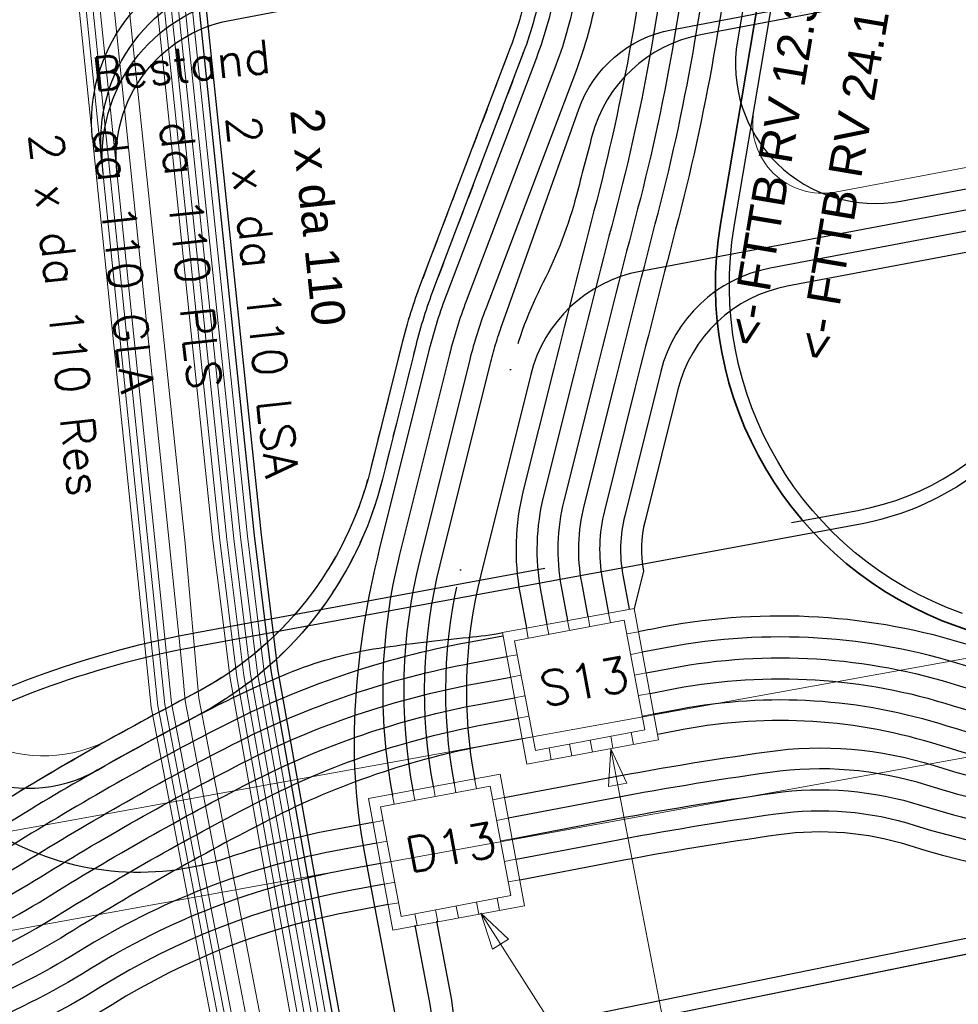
# Model space of a CAD drawing. Header units: metres. Extents: x -502 to 161, y -108 to 174.
# Tile 513 of 656: x -63.48 to -56.75, y -13.21 to -6.14. Entities that reach past the tile are written whole.
import ezdxf

# ---------------------------------------------------------------- set-up
doc = ezdxf.new("R2010")
doc.units = ezdxf.units.M
doc.header["$LTSCALE"] = 0.1
for name, pattern in [('1', [70, 50, -20]), ('2-1', [0.17, 0.06, -0.025, 0.06, -0.025]), ('237', [93, 75, -18])]:
    doc.linetypes.add(name, pattern=pattern)
for name, color, linetype in [('BRI31-005.05-5p02-Koordinierung Lageplan 4. BA ZOB West 2022-06-15', 7, 'Continuous'), ('BRI31-005.06-5f07-Koordinierung Lageplan 4. BA ZOB Fernbusbahnh', 7, 'Continuous'), ('BRI31-005.07-5f08-Koordinierung Lageplan 4. BA Radstation - Seeterrasse 2023-05-31', 7, 'Continuous'), ('BRI32-005.02-5f05-Koordinierung Schemaplan 4 BA ZOB Teilbereich', 7, 'Continuous'), ('BRI32-005.03-5f06-Koordinierung Schemaplan 4 BA ZOB Teilbereich 2 Ost - Bahnhofsallee 2023-01-21', 7, 'Continuous')]:
    doc.layers.add(name, color=color, linetype=linetype)
doc.styles.add('Arial', font='arial.ttf')
doc.styles.add('Txt', font='txt_____.ttf')

# ---------------------------------------------------------------- blocks, each defined once
blk = doc.blocks.new('ALG_00093')
at = {"color": 1, "linetype": 'Continuous', "lineweight": 9, "true_color": 0xff0000, "transparency": 33554687, "flags": 128}
blk.add_lwpolyline([(0, 0), (0.3773, 0.09625), (0.3773, -0.09625), (0, 0)], dxfattribs=at)

msp = doc.modelspace()

# ---------------------------------------------------------------- linework, layer by layer
at = {"layer": 'BRI31-005.05-5p02-Koordinierung Lageplan 4. BA ZOB West 2022-06-15', "color": 6, "linetype": 'Continuous', "lineweight": 25, "true_color": 0xff00ff, "transparency": 33554687, "flags": 128}
for points in [[(-12.8197, -7.1584), (-13.0948, -7.1684), (-17.6753, -7.3484), (-25.0233, -7.7685), (-29.4119, -8.0888), (-36.588, -9.7298), (-36.8022, -9.7791), (-48.761, -11.229), (-54.8582, -12.3594), (-60.5568, -13.5195), (-72.2392, -15.9794), (-83.9386, -18.0493), (-95.7552, -20.2994), (-107.5641, -22.6294), (-119.3715, -24.8394), (-124.8625, -26.009), (-126.093, -26.1489), (-127.2478, -26.3291), (-138.8097, -28.3993), (-150.5411, -30.6494), (-156.6329, -31.8278), (-162.3974, -31.1788), (-174.3003, -29.339)], [(-174.3171, -29.4477), (-162.412, -31.2879), (-156.6285, -31.939), (-150.5203, -30.7574), (-138.7897, -28.5075), (-127.2296, -26.4376), (-126.0783, -26.2579), (-124.8448, -26.1177), (-119.3499, -24.9473), (-107.5433, -22.7374), (-95.7342, -20.4074), (-83.9188, -18.1575), (-72.2182, -16.0874), (-60.5345, -13.6272), (-54.8372, -12.4674), (-48.7444, -11.3378), (-36.7832, -9.8876), (-36.5634, -9.837), (-29.3955, -8.1979), (-25.0161, -7.8783), (-17.67, -7.4583), (-13.0906, -7.2783), (-12.8157, -7.2683)]]:
    msp.add_lwpolyline(points, dxfattribs=at)
at = {"layer": 'BRI31-005.06-5f07-Koordinierung Lageplan 4. BA ZOB Fernbusbahnh', "color": 5, "linetype": 'Continuous', "lineweight": 30, "true_color": 0x0000ff, "transparency": 33554687, "flags": 128}
msp.add_lwpolyline([(-57.2167, -0.4304), (-55.852, -7.4097, -0.417279), (-57.4515, -9.7603), (-62.1965, -10.6367, 0.080285), (-64.2767, -11.3793, -0.07766), (-66.3548, -12.1334), (-66.674, -12.1958), (-74.9627, -13.8164), (-95.9298, -17.5502, 0.070894), (-96.8879, -17.8653), (-96.8879, -17.8653, -0.07089), (-97.846, -18.1804), (-97.846, -18.1804), (-99.4772, -18.4709)], format="xyb", dxfattribs=at)
at = {"layer": 'BRI31-005.07-5f08-Koordinierung Lageplan 4. BA Radstation - Seeterrasse 2023-05-31', "color": 1, "linetype": '2-1', "lineweight": 30, "true_color": 0xff0000, "transparency": 33554687, "flags": 128}
for points in [[(-75.5288, 29.7474), (-74.2402, 22.771, 0.289416), (-72.21, 20.5746), (-65.3983, 18.7534, -0.285035), (-63.5211, 16.7552), (-60.0792, -0.3405), (-60.0792, -0.3405, 0.028652), (-59.9089, -0.9911), (-59.9089, -0.9911, -0.028299), (-59.7461, -1.6118), (-59.6182, -2.2469, 0.019572), (-59.5018, -2.7272), (-59.5018, -2.7272, -0.058138), (-59.4231, -3.2121), (-59.4231, -3.2121, -0.053118), (-59.5026, -4.5033), (-59.736, -5.8845), (-59.736, -5.8845, -0.048918), (-59.8703, -6.3789), (-59.8703, -6.3789), (-60.5136, -8.073), (-60.5136, -8.073, 0.029582), (-60.6418, -8.4819), (-60.6418, -8.4819), (-60.8808, -9.4391, -0.214607), (-62.2242, -11.1437), (-62.2242, -11.1437, 0.019005), (-63.6146, -11.9371), (-63.6146, -11.9371, -0.092615), (-65.0176, -12.4842), (-66.9809, -12.856, 0.061034), (-68.1559, -13.2311), (-68.1559, -13.2311, -0.061032), (-69.3308, -13.6063), (-69.3308, -13.6063), (-76.8137, -15.0231, -0.090994), (-78.5645, -15.033, 0.098444), (-80.491, -15.0724), (-81.0675, -15.1993), (-81.0675, -15.1993, -0.033334), (-82.0408, -15.3464), (-82.0408, -15.3464, 0.049439), (-82.8387, -15.4934), (-82.8387, -15.4934, 0.152676), (-83.934, -16.2173), (-83.934, -16.2173, -0.176505), (-84.5222, -16.5679), (-97.2262, -18.9417)], [(-75.5288, 29.7474), (-74.2402, 22.771, 0.289416), (-72.21, 20.5746), (-65.3983, 18.7534, -0.285035), (-63.5211, 16.7552), (-60.0792, -0.3405), (-60.0792, -0.3405, 0.028652), (-59.9089, -0.9911), (-59.9089, -0.9911, -0.028299), (-59.7461, -1.6118), (-59.6182, -2.2469, 0.019572), (-59.5018, -2.7272), (-59.5018, -2.7272, -0.058138), (-59.4231, -3.2121), (-59.4231, -3.2121, -0.053118), (-59.5026, -4.5033), (-59.736, -5.8845), (-59.736, -5.8845, -0.048918), (-59.8703, -6.3789), (-59.8703, -6.3789), (-60.5136, -8.073), (-60.5136, -8.073, 0.029582), (-60.6418, -8.4819), (-60.6418, -8.4819), (-60.8808, -9.4391, -0.214607), (-62.2242, -11.1437), (-62.2242, -11.1437, 0.019005), (-63.6146, -11.9371), (-63.6146, -11.9371, -0.092615), (-65.0176, -12.4842), (-66.9809, -12.856, 0.061034), (-68.1559, -13.2311), (-68.1559, -13.2311, -0.061032), (-69.3308, -13.6063), (-69.3308, -13.6063), (-76.8137, -15.0231, -0.090994), (-78.5645, -15.033, 0.098444), (-80.491, -15.0724), (-81.0675, -15.1993), (-81.0675, -15.1993, -0.033334), (-82.0408, -15.3464), (-82.0408, -15.3464, 0.049439), (-82.8387, -15.4934), (-82.8387, -15.4934, 0.152676), (-83.934, -16.2173), (-83.934, -16.2173, -0.176505), (-84.5222, -16.5679), (-97.2262, -18.9417)], [(-75.6271, 29.7287), (-74.3385, 22.7528, 0.289416), (-72.2358, 20.478), (-65.4241, 18.6567, -0.285081), (-63.6191, 16.735), (-60.1773, -0.3602), (-60.1773, -0.3602, 0.028652), (-60.0041, -1.0219), (-60.0041, -1.0219), (-60.0041, -1.0219, -0.028296), (-59.8441, -1.6316), (-59.8441, -1.6316), (-59.7162, -2.2666), (-59.7162, -2.2666, 0.02019), (-59.601, -2.7393), (-59.601, -2.7393), (-59.601, -2.7393, -0.058762), (-59.523, -3.2166), (-59.523, -3.2166, -0.053118), (-59.6012, -4.4866), (-59.8346, -5.8678, -0.048918), (-59.9638, -6.3434), (-60.6071, -8.0375, 0.029582), (-60.7388, -8.4577), (-60.9665, -9.3697, -0.215317), (-62.2425, -10.9841), (-62.2425, -10.9841, 0.019684), (-63.6938, -11.8097), (-63.6938, -11.8097, -0.092615), (-65.0455, -12.3368), (-67.0088, -12.7086), (-67.0088, -12.7086, 0.061034), (-68.2186, -13.0948), (-68.2186, -13.0948, -0.061032), (-69.3587, -13.4589), (-76.8416, -14.8758), (-76.8416, -14.8758, -0.090994), (-78.5382, -14.8853), (-78.5382, -14.8853, 0.098478), (-80.5239, -14.926), (-81.0922, -15.0512, -0.033057), (-82.076, -15.2006, 0.049135), (-82.8803, -15.3493, 0.152768), (-84.0509, -16.1232, -0.17625), (-84.5502, -16.4206), (-97.2541, -18.7944)], [(-75.6271, 29.7287), (-74.3385, 22.7528, 0.289416), (-72.2358, 20.478), (-65.4241, 18.6567, -0.285081), (-63.6191, 16.735), (-60.1773, -0.3602), (-60.1773, -0.3602, 0.028652), (-60.0041, -1.0219), (-60.0041, -1.0219), (-60.0041, -1.0219, -0.028296), (-59.8441, -1.6316), (-59.8441, -1.6316), (-59.7162, -2.2666), (-59.7162, -2.2666, 0.02019), (-59.601, -2.7393), (-59.601, -2.7393), (-59.601, -2.7393, -0.058762), (-59.523, -3.2166), (-59.523, -3.2166, -0.053118), (-59.6012, -4.4866), (-59.8346, -5.8678, -0.048918), (-59.9638, -6.3434), (-60.6071, -8.0375, 0.029582), (-60.7388, -8.4577), (-60.9665, -9.3697, -0.215317), (-62.2425, -10.9841), (-62.2425, -10.9841, 0.019684), (-63.6938, -11.8097), (-63.6938, -11.8097, -0.092615), (-65.0455, -12.3368), (-67.0088, -12.7086), (-67.0088, -12.7086, 0.061034), (-68.2186, -13.0948), (-68.2186, -13.0948, -0.061032), (-69.3587, -13.4589), (-76.8416, -14.8758), (-76.8416, -14.8758, -0.090994), (-78.5382, -14.8853), (-78.5382, -14.8853, 0.098478), (-80.5239, -14.926), (-81.0922, -15.0512, -0.033057), (-82.076, -15.2006, 0.049135), (-82.8803, -15.3493, 0.152768), (-84.0509, -16.1232, -0.17625), (-84.5502, -16.4206), (-97.2541, -18.7944)]]:
    msp.add_lwpolyline(points, format="xyb", dxfattribs=at)
at = {"layer": 'BRI31-005.07-5f08-Koordinierung Lageplan 4. BA Radstation - Seeterrasse 2023-05-31', "color": 5, "linetype": 'Continuous', "lineweight": 30, "true_color": 0x0000ff, "transparency": 33554687, "flags": 128}
msp.add_lwpolyline([(-57.2167, -0.4304), (-55.852, -7.4097, -0.417279), (-57.4515, -9.7603), (-62.1965, -10.6367, 0.080285), (-64.2767, -11.3793, -0.07766), (-66.3548, -12.1334), (-66.674, -12.1958), (-74.9627, -13.8164), (-95.9298, -17.5502, 0.070894), (-96.8879, -17.8653), (-96.8879, -17.8653, -0.07089), (-97.846, -18.1804), (-97.846, -18.1804), (-99.4772, -18.4709)], format="xyb", dxfattribs=at)
msp.add_lwpolyline([(-57.2167, -0.4304), (-55.852, -7.4097, -0.417279), (-57.4515, -9.7603), (-62.1965, -10.6367, 0.080285), (-64.2767, -11.3793, -0.07766), (-66.3548, -12.1334), (-66.674, -12.1958), (-74.9627, -13.8164), (-95.9298, -17.5502, 0.070894), (-96.8879, -17.8653), (-96.8879, -17.8653, -0.07089), (-97.846, -18.1804), (-97.846, -18.1804), (-99.4772, -18.4709)], format="xyb", dxfattribs=at)
at = {"layer": 'BRI31-005.07-5f08-Koordinierung Lageplan 4. BA Radstation - Seeterrasse 2023-05-31', "color": 32, "linetype": 'Continuous', "lineweight": 30, "true_color": 0xcc6600, "transparency": 33554687, "flags": 128}
msp.add_lwpolyline([(-59.6465, -1.5998), (-59.5201, -2.2272), (-59.5201, -2.2272, 0.018975), (-59.4025, -2.7151), (-59.4025, -2.7151, -0.057543), (-59.3232, -3.2076), (-59.3232, -3.2076, -0.053117), (-59.404, -4.5199), (-59.404, -4.5199), (-59.637, -5.9013, -0.048914), (-59.7764, -6.4146), (-60.4198, -8.1086), (-60.4198, -8.1086, 0.029582), (-60.5444, -8.5062), (-60.5444, -8.5062), (-60.9032, -9.9432), (-60.9032, -9.9432, 0.044142), (-61.0746, -11.0299), (-61.0746, -11.0299, 0.063927), (-61.0095, -12.1234), (-60.7624, -13.4282, 0.411162), (-59.6041, -14.2265)], format="xyb", dxfattribs=at)
msp.add_lwpolyline([(-59.6465, -1.5998), (-59.5201, -2.2272), (-59.5201, -2.2272, 0.018975), (-59.4025, -2.7151), (-59.4025, -2.7151, -0.057543), (-59.3232, -3.2076), (-59.3232, -3.2076, -0.053117), (-59.404, -4.5199), (-59.404, -4.5199), (-59.637, -5.9013, -0.048914), (-59.7764, -6.4146), (-60.4198, -8.1086), (-60.4198, -8.1086, 0.029582), (-60.5444, -8.5062), (-60.5444, -8.5062), (-60.9032, -9.9432), (-60.9032, -9.9432, 0.044142), (-61.0746, -11.0299), (-61.0746, -11.0299, 0.063927), (-61.0095, -12.1234), (-60.7624, -13.4282, 0.411162), (-59.6041, -14.2265)], format="xyb", dxfattribs=at)
at = {"layer": 'BRI32-005.02-5f05-Koordinierung Schemaplan 4 BA ZOB Teilbereich', "color": 1, "linetype": 'Continuous', "lineweight": 35, "true_color": 0xff0000, "transparency": 33554687, "flags": 128}
msp.add_lwpolyline([(-63.8509, 18.4431), (-63.8509, 18.4431, -0.284864), (-62.0462, 16.5234), (-62.0462, 16.5234), (-59.1719, 2.3057, -0.032986), (-59.039, 1.3163, 0.032787), (-58.9065, 0.3269), (-58.7704, -0.3491), (-58.7704, -0.3491, 0.022361), (-58.6208, -0.9514), (-58.6208, -0.9514), (-58.6208, -0.9514, 0.053366), (-58.3833, -1.5216), (-58.3833, -1.5216, -0.076946), (-58.1515, -2.1609), (-58.0649, -2.6015, -0.090649), (-58.0314, -5.0997), (-58.4555, -7.6095), (-58.4555, -7.6095, 0.365082), (-56.7541, -10.4956), (-56.7541, -10.4956, 0.131065), (-54.4725, -10.6725)], format="xyb", dxfattribs=at)
at = {"layer": 'BRI32-005.02-5f05-Koordinierung Schemaplan 4 BA ZOB Teilbereich', "color": 6, "linetype": 'Continuous', "lineweight": 25, "true_color": 0xff00ff, "transparency": 33554687, "flags": 128}
for points in [[(-12.8197, -7.1584), (-13.0948, -7.1684), (-17.6753, -7.3484), (-25.0233, -7.7685), (-29.4119, -8.0888), (-36.588, -9.7298), (-36.8022, -9.7791), (-48.761, -11.229), (-54.8582, -12.3594), (-60.5568, -13.5195), (-72.2392, -15.9794), (-83.9386, -18.0493), (-95.7552, -20.2994), (-107.5641, -22.6294), (-119.3715, -24.8394), (-124.8625, -26.009), (-126.093, -26.1489), (-127.2478, -26.3291), (-138.8097, -28.3993), (-150.5411, -30.6494), (-156.6329, -31.8278), (-162.3974, -31.1788), (-174.3003, -29.339)], [(-174.3171, -29.4477), (-162.412, -31.2879), (-156.6285, -31.939), (-150.5203, -30.7574), (-138.7897, -28.5075), (-127.2296, -26.4376), (-126.0783, -26.2579), (-124.8448, -26.1177), (-119.3499, -24.9473), (-107.5433, -22.7374), (-95.7342, -20.4074), (-83.9188, -18.1575), (-72.2182, -16.0874), (-60.5345, -13.6272), (-54.8372, -12.4674), (-48.7444, -11.3378), (-36.7832, -9.8876), (-36.5634, -9.837), (-29.3955, -8.1979), (-25.0161, -7.8783), (-17.67, -7.4583), (-13.0906, -7.2783), (-12.8157, -7.2683)]]:
    msp.add_lwpolyline(points, dxfattribs=at)
at = {"layer": 'BRI32-005.03-5f06-Koordinierung Schemaplan 4 BA ZOB Teilbereich 2 Ost - Bahnhofsallee 2023-01-21', "color": 7, "linetype": 'Continuous', "lineweight": 13, "transparency": 33554687}
for p, q in [((-105.646, -19.5907), (-52.9432, -10.0446)), ((-105.646, -19.5907), (-52.9432, -10.0446)), ((-105.5212, -20.2795), (-52.8185, -10.7334)), ((-105.5212, -20.2795), (-52.8185, -10.7334))]:
    msp.add_line(p, q, dxfattribs=at)
at = {"layer": 'BRI32-005.03-5f06-Koordinierung Schemaplan 4 BA ZOB Teilbereich 2 Ost - Bahnhofsallee 2023-01-21', "color": 7, "linetype": 'Continuous', "lineweight": 20, "transparency": 33554687}
for p, q in [((-59.5394, -10.5249), (-59.553, -10.4535)), ((-59.3921, -10.497), (-59.4054, -10.4263)), ((-59.2447, -10.4691), (-59.2579, -10.399)), ((-59.8342, -10.5807), (-59.848, -10.508)), ((-59.6869, -10.5522), (-59.7006, -10.4801)), ((-59.1278, -10.5487), (-59.045, -10.5331)), ((-59.9882, -10.7117), (-59.9138, -10.6976)), ((-59.0999, -10.6961), (-59.0171, -10.6804)), ((-59.9603, -10.859), (-59.8859, -10.845)), ((-59.072, -10.8435), (-58.9892, -10.8278)), ((-59.9324, -11.0064), (-59.858, -10.9923)), ((-59.0441, -10.9909), (-58.9612, -10.9752)), ((-59.9045, -11.1538), (-59.8301, -11.1397)), ((-59.0162, -11.1383), (-58.9333, -11.1226)), ((-59.8766, -11.3012), (-59.8022, -11.2871)), ((-59.2268, -11.3695), (-59.2432, -11.283)), ((-59.0793, -11.3423), (-59.0958, -11.2551)), ((-59.6694, -11.4512), (-59.6854, -11.3668)), ((-59.5219, -11.424), (-59.538, -11.3388)), ((-59.3744, -11.3968), (-59.3906, -11.3109)), ((-60.5012, -11.7151), (-60.5147, -11.6437)), ((-60.3538, -11.6872), (-60.3672, -11.6165)), ((-60.2065, -11.6593), (-60.2197, -11.5892)), ((-60.796, -11.7709), (-60.8098, -11.6982)), ((-60.6487, -11.7424), (-60.6624, -11.6703)), ((-60.0896, -11.7389), (-60.0068, -11.7233)), ((-60.95, -11.9019), (-60.8756, -11.8878)), ((-60.0617, -11.8863), (-59.9788, -11.8706)), ((-60.9221, -12.0492), (-60.8477, -12.0352)), ((-60.0338, -12.0337), (-59.9509, -12.018)), ((-60.8942, -12.1966), (-60.8198, -12.1825)), ((-60.0059, -12.1811), (-59.923, -12.1654)), ((-60.8663, -12.344), (-60.7919, -12.3299)), ((-59.978, -12.3285), (-59.8951, -12.3128)), ((-60.8384, -12.4914), (-60.764, -12.4773)), ((-60.3361, -12.587), (-60.3524, -12.5011)), ((-60.1886, -12.5597), (-60.205, -12.4732)), ((-60.0411, -12.5325), (-60.0576, -12.4453)), ((-60.6312, -12.6414), (-60.6472, -12.557)), ((-60.4836, -12.6142), (-60.4998, -12.529))]:
    msp.add_line(p, q, dxfattribs=at)
at = {"layer": 'BRI32-005.03-5f06-Koordinierung Schemaplan 4 BA ZOB Teilbereich 2 Ost - Bahnhofsallee 2023-01-21', "color": 3, "linetype": '1', "lineweight": 30, "true_color": 0x00ff00, "transparency": 33554687}
msp.add_line((-60.0161, -10.5643), (-60.26, -10.6093), dxfattribs=at)
at = {"layer": 'BRI32-005.03-5f06-Koordinierung Schemaplan 4 BA ZOB Teilbereich 2 Ost - Bahnhofsallee 2023-01-21', "color": 1, "linetype": 'Continuous', "lineweight": 13, "true_color": 0xff0000, "transparency": 33554687}
for p, q in [((-59.2425, -11.3725), (-58.6844, -14.2783)), ((-60.1756, -12.5526), (-58.7426, -14.7931))]:
    msp.add_line(p, q, dxfattribs=at)
at = {"layer": 'BRI32-005.03-5f06-Koordinierung Schemaplan 4 BA ZOB Teilbereich 2 Ost - Bahnhofsallee 2023-01-21', "color": 1, "linetype": 'Continuous', "lineweight": 30, "true_color": 0xff0000, "transparency": 33554687, "flags": 128}
for points in [[(-63.8509, 18.4431), (-63.8509, 18.4431, -0.284864), (-62.0462, 16.5234), (-62.0462, 16.5234), (-59.1719, 2.3057, -0.032986), (-59.039, 1.3163, 0.032787), (-58.9065, 0.3269), (-58.7704, -0.3491), (-58.7704, -0.3491, 0.022361), (-58.6208, -0.9514), (-58.6208, -0.9514), (-58.6208, -0.9514, 0.053366), (-58.3833, -1.5216), (-58.3833, -1.5216, -0.076946), (-58.1515, -2.1609), (-58.0649, -2.6015, -0.090649), (-58.0314, -5.0997), (-58.4555, -7.6095), (-58.4555, -7.6095, 0.365082), (-56.7541, -10.4956), (-56.7541, -10.4956, 0.131065), (-54.4725, -10.6725)], [(-56.7209, -10.4013, -0.365082), (-58.3569, -7.6261), (-57.9328, -5.1163), (-57.9328, -5.1163, 0.090649), (-57.9667, -2.5822), (-57.9667, -2.5822), (-58.0534, -2.1416), (-58.0534, -2.1416, 0.076413), (-58.2868, -1.4957)], [(-59.7461, -1.6118), (-59.6182, -2.2469, 0.019572), (-59.5018, -2.7272), (-59.5018, -2.7272, -0.058138), (-59.4231, -3.2121), (-59.4231, -3.2121, -0.053118), (-59.5026, -4.5033), (-59.736, -5.8845), (-59.736, -5.8845, -0.048918), (-59.8703, -6.3789), (-59.8703, -6.3789), (-60.5136, -8.073), (-60.5136, -8.073, 0.029582), (-60.6418, -8.4819), (-60.6418, -8.4819), (-60.8808, -9.4391, -0.214607), (-62.2242, -11.1437), (-62.2242, -11.1437, 0.019005), (-63.6146, -11.9371), (-63.6146, -11.9371, -0.092615), (-65.0176, -12.4842), (-66.9809, -12.856, 0.061034), (-68.1559, -13.2311)], [(-59.8441, -1.6316), (-59.7162, -2.2666), (-59.7162, -2.2666, 0.02019), (-59.601, -2.7393), (-59.601, -2.7393), (-59.601, -2.7393, -0.058762), (-59.523, -3.2166), (-59.523, -3.2166, -0.053118), (-59.6012, -4.4866), (-59.8346, -5.8678, -0.048918), (-59.9638, -6.3434), (-60.6071, -8.0375, 0.029582), (-60.7388, -8.4577), (-60.9665, -9.3697, -0.215317), (-62.2425, -10.9841), (-62.2425, -10.9841, 0.019684), (-63.6938, -11.8097), (-63.6938, -11.8097, -0.092615), (-65.0455, -12.3368), (-67.0088, -12.7086), (-67.0088, -12.7086, 0.061034), (-68.2186, -13.0948), (-68.2186, -13.0948, -0.061032), (-69.3587, -13.4589)]]:
    msp.add_lwpolyline(points, format="xyb", dxfattribs=at)
at = {"layer": 'BRI32-005.03-5f06-Koordinierung Schemaplan 4 BA ZOB Teilbereich 2 Ost - Bahnhofsallee 2023-01-21', "color": 5, "linetype": 'Continuous', "lineweight": 30, "true_color": 0x0000ff, "transparency": 33554687, "flags": 128}
msp.add_lwpolyline([(-57.2167, -0.4304), (-55.852, -7.4097, -0.417279), (-57.4515, -9.7603), (-62.1965, -10.6367, 0.080285), (-64.2767, -11.3793, -0.07766), (-66.3548, -12.1334), (-66.674, -12.1958), (-74.9627, -13.8164), (-95.9298, -17.5502, 0.070894), (-96.8879, -17.8653), (-96.8879, -17.8653, -0.07089), (-97.846, -18.1804), (-97.846, -18.1804), (-99.4772, -18.4709)], format="xyb", dxfattribs=at)
at = {"layer": 'BRI32-005.03-5f06-Koordinierung Schemaplan 4 BA ZOB Teilbereich 2 Ost - Bahnhofsallee 2023-01-21', "color": 32, "linetype": 'Continuous', "lineweight": 30, "true_color": 0xcc6600, "transparency": 33554687, "flags": 128}
msp.add_lwpolyline([(-59.6465, -1.5998), (-59.5201, -2.2272), (-59.5201, -2.2272, 0.018975), (-59.4025, -2.7151), (-59.4025, -2.7151, -0.057543), (-59.3232, -3.2076), (-59.3232, -3.2076, -0.053117), (-59.404, -4.5199), (-59.404, -4.5199), (-59.637, -5.9013, -0.048914), (-59.7764, -6.4146), (-60.4198, -8.1086), (-60.4198, -8.1086, 0.029582), (-60.5444, -8.5062), (-60.5444, -8.5062), (-60.9032, -9.9432), (-60.9032, -9.9432, 0.044142), (-61.0746, -11.0299), (-61.0746, -11.0299, 0.063927), (-61.0095, -12.1234), (-60.7624, -13.4282, 0.411162), (-59.6041, -14.2265)], format="xyb", dxfattribs=at)
at = {"layer": 'BRI32-005.03-5f06-Koordinierung Schemaplan 4 BA ZOB Teilbereich 2 Ost - Bahnhofsallee 2023-01-21', "color": 7, "linetype": 'Continuous', "lineweight": 9, "transparency": 33554687, "flags": 128}
for points in [[(-60.8457, -16.0824), (-60.9007, -15.6194), (-61.1637, -14.2594), (-61.7777, -10.8294), (-61.8987, -9.8524), (-62.7297, -1.8954)], [(-60.7957, -16.0764), (-60.8517, -15.6124), (-61.1147, -14.2504), (-61.7287, -10.8204), (-61.8487, -9.8474), (-62.6797, -1.8904)], [(-61.0437, -16.1124), (-61.0967, -15.6514), (-61.3597, -14.2954), (-61.9737, -10.8654), (-62.0967, -9.8804), (-62.9277, -1.9234)], [(-60.9937, -16.1064), (-61.0477, -15.6444), (-61.3107, -14.2864), (-61.9247, -10.8564), (-62.0467, -9.8754), (-62.8777, -1.9184)], [(-60.9437, -16.1004), (-60.9987, -15.6374), (-61.2617, -14.2774), (-61.8757, -10.8474), (-61.9967, -9.8704), (-62.8277, -1.9134)], [(-60.8937, -16.0944), (-60.9497, -15.6304), (-61.2127, -14.2684), (-61.8267, -10.8384), (-61.9467, -9.8654), (-62.7777, -1.9084)]]:
    msp.add_lwpolyline(points, dxfattribs=at)
at = {"layer": 'BRI32-005.03-5f06-Koordinierung Schemaplan 4 BA ZOB Teilbereich 2 Ost - Bahnhofsallee 2023-01-21', "color": 190, "linetype": 'Continuous', "lineweight": 30, "true_color": 0x7f00ff, "transparency": 33554687, "flags": 128}
for points in [[(-61.0657, -14.2414), (-61.6797, -10.8114), (-61.7987, -9.8424), (-62.6297, -1.8854)], [(-61.0167, -14.2324), (-61.6307, -10.8024), (-61.7487, -9.8374), (-62.5797, -1.8804)]]:
    msp.add_lwpolyline(points, dxfattribs=at)
at = {"layer": 'BRI32-005.03-5f06-Koordinierung Schemaplan 4 BA ZOB Teilbereich 2 Ost - Bahnhofsallee 2023-01-21', "color": 250, "linetype": 'Continuous', "lineweight": 20, "true_color": 0x333333, "transparency": 33554687, "flags": 128}
for points in [[(-61.6627, -15.3614), (-62.4907, -11.0644), (-62.6077, -9.9324), (-63.4277, -1.9734)], [(-61.6137, -15.3524), (-62.4417, -11.0554), (-62.5577, -9.9274), (-63.3777, -1.9684)], [(-61.5647, -15.3434), (-62.3927, -11.0464), (-62.5077, -9.9224), (-63.3277, -1.9634)], [(-61.4667, -15.3254), (-62.2947, -11.0284), (-62.3147, -10.8164), (-63.2277, -1.9534)], [(-61.3687, -15.3064), (-62.1967, -11.0094), (-62.2967, -9.9004), (-63.1277, -1.9434)], [(-61.7117, -15.3704), (-62.5397, -11.0734), (-62.6577, -9.9374), (-63.4777, -1.9784)]]:
    msp.add_lwpolyline(points, dxfattribs=at)
at = {"layer": 'BRI32-005.03-5f06-Koordinierung Schemaplan 4 BA ZOB Teilbereich 2 Ost - Bahnhofsallee 2023-01-21', "color": 7, "linetype": 'Continuous', "lineweight": 30, "transparency": 33554687, "flags": 128}
for points in [[(-59.3006, -2.1831), (-59.2788, -2.2977, -0.089051), (-59.2559, -4.5437), (-59.4895, -5.9261, -0.048918), (-59.6366, -6.4677), (-60.2799, -8.1617, 0.029582), (-60.3993, -8.5425), (-60.758, -9.9795), (-60.758, -9.9795, 0.108372), (-60.8078, -11.7087), (-60.8078, -11.7087)], [(-58.477, -3.2032), (-58.477, -3.2032, -0.18313), (-58.5608, -3.7115), (-58.5608, -3.7115, 0.089848), (-58.745, -4.2213), (-59.0832, -6.2228), (-59.0832, -6.2228, -0.021915), (-59.3438, -7.4378), (-59.3438, -7.4378, 0.002597), (-59.6513, -8.643), (-59.8704, -9.5204), (-59.8704, -9.5204, 0.107238), (-59.8934, -10.2622), (-59.8934, -10.2622), (-59.848, -10.508)], [(-58.4034, -3.1884), (-58.4034, -3.1884, -0.144256), (-58.45, -3.7166), (-58.45, -3.7166, 0.051804), (-58.5971, -4.2463), (-58.9353, -6.2478), (-58.9353, -6.2478, -0.021858), (-59.1969, -7.4685), (-59.1969, -7.4685), (-59.1969, -7.4685, 0.00254), (-59.5058, -8.6793), (-59.5058, -8.6793), (-59.7248, -9.5567, 0.107238), (-59.7459, -10.2349), (-59.7005, -10.4808)], [(-32.2608, -6.5167), (-32.2608, -6.5167, 0.032377), (-33.3101, -6.7818), (-33.3101, -6.7818), (-33.3101, -6.7818, -0.032374), (-34.3594, -7.0468), (-34.3594, -7.0468), (-35.8837, -7.3283), (-48.9177, -10.3935, -0.007745), (-51.6108, -10.983), (-51.6108, -10.983, -0.004171), (-54.3175, -11.5082), (-54.3175, -11.5082, -0.123048), (-56.8776, -11.3504, 0.124966), (-58.7243, -11.2354), (-58.9055, -11.27)], [(-58.9333, -11.1226), (-58.7521, -11.088, -0.124945), (-56.832, -11.2075, 0.123031), (-54.3449, -11.3608, 0.004202), (-51.6452, -10.8367, 0.007704), (-48.9591, -10.2487), (-35.9145, -7.1815), (-34.3867, -6.8993, 0.016201), (-33.331, -6.6687)], [(-53.842, -6.9694), (-59.032, -7.9472, 0.292951), (-59.8171, -8.6877), (-60.1759, -10.1248), (-60.1759, -10.1248, 0.108372), (-60.2182, -11.5971), (-60.2182, -11.5971)], [(-59.9506, -12.0179), (-59.2803, -11.8901, -0.011995), (-58.0787, -11.6908, -0.112193), (-57.0133, -11.7794), (-57.0133, -11.7794, 0.083263), (-55.1334, -12.0449), (-55.1334, -12.0449), (-55.1334, -12.0449, 0.084074), (-54.3613, -11.8936), (-54.3613, -11.8936), (-54.3613, -11.8936, -0.043509), (-53.5962, -11.6782), (-53.5962, -11.6782, 0.002903), (-51.7094, -11.309, 0.028853), (-51.4914, -11.2518, -0.020863), (-49.2635, -10.6288), (-35.8529, -7.4752), (-34.3322, -7.1943), (-33.3506, -7.0028)], [(-50.3919, -8.6964), (-50.3235, -9.0536), (-50.3235, -9.0536, -0.411349), (-51.739, -11.162), (-51.739, -11.162), (-51.739, -11.162, -0.002903), (-53.6241, -11.5308), (-53.6241, -11.5308, 0.044499), (-54.3773, -11.7444), (-54.3773, -11.7444, -0.085068), (-55.1372, -11.895), (-55.1372, -11.895, -0.083656), (-56.9763, -11.6338, 0.111331), (-58.0997, -11.5422, 0.011995), (-59.3084, -11.7428), (-59.9787, -11.8706)], [(-60.95, -11.9019), (-61.1945, -11.947, 0.0365), (-61.9845, -12.1535), (-61.9845, -12.1535, -0.454743), (-64.5931, -10.6426), (-64.5931, -10.6426), (-64.6814, -10.1888), (-64.6814, -10.1888, 0.308836), (-65.4836, -9.3961), (-65.4836, -9.3961), (-65.6378, -9.3679), (-65.831, -9.2599), (-65.8721, -9.0438)], [(-60.0068, -11.7233), (-59.3365, -11.5954), (-59.3365, -11.5954, -0.011995), (-58.1207, -11.3937), (-58.1207, -11.3937, -0.112187), (-56.9228, -11.4934), (-56.9228, -11.4934, 0.083265), (-55.1411, -11.745), (-55.1411, -11.745, 0.463881), (-53.4917, -9.6898), (-53.5098, -9.5968)], [(-80.1886, -15.6034, -0.090308), (-78.3971, -15.5989), (-78.3971, -15.5989, 0.091435), (-76.5836, -15.5902), (-76.5836, -15.5902), (-69.5329, -14.2552), (-69.5329, -14.2552, 0.030307), (-67.7364, -13.8008), (-67.7364, -13.8008, -0.030308), (-67.1316, -13.6478), (-64.8781, -13.2211, 0.092616), (-63.2184, -12.5739), (-63.2184, -12.5739, -0.02069), (-61.7559, -11.7459), (-61.7559, -11.7459), (-61.7559, -11.7459, -0.072913), (-60.151, -11.1993), (-60.151, -11.1993), (-59.9045, -11.1538)], [(-59.8766, -11.3012), (-60.1238, -11.3468), (-60.1238, -11.3468, 0.072913), (-61.6875, -11.8794), (-61.6875, -11.8794), (-61.6875, -11.8794, 0.02069), (-63.1391, -12.7012), (-63.1391, -12.7012, -0.092616), (-64.8502, -13.3685), (-67.1037, -13.7952), (-67.1037, -13.7952, 0.030308), (-67.6908, -13.9437), (-67.6908, -13.9437, -0.030307), (-69.505, -14.4026), (-76.6096, -15.7478), (-76.6096, -15.7478, -0.1138), (-78.8547, -15.6591), (-78.8547, -15.6591), (-78.8547, -15.6591, 0.112668), (-80.1886, -15.6034), (-80.1886, -15.6034)], [(-60.9221, -12.0492), (-61.1673, -12.0945, 0.093845), (-63.0581, -12.8275), (-63.0581, -12.8275, -0.092716), (-64.8223, -13.5159), (-64.8223, -13.5159), (-67.0758, -13.9426)], [(-60.8942, -12.1966), (-61.14, -12.242), (-61.14, -12.242, 0.093844), (-62.9788, -12.9548), (-62.9788, -12.9548), (-62.9788, -12.9548, -0.092716), (-64.7944, -13.6633), (-64.7944, -13.6633), (-76.5817, -15.8952, -0.075696), (-78.1311, -15.951, 0.075696), (-80.9292, -16.0519), (-81.2734, -16.1171)], [(-60.6472, -12.639), (-60.5542, -13.1302), (-60.5542, -13.1302, -0.11863), (-60.6144, -14.3567), (-60.6144, -14.3567, 0.102604), (-60.714, -15.5892), (-60.6548, -16.0651)], [(-60.496, -16.0453), (-60.5552, -15.5694), (-60.5552, -15.5694, -0.102152), (-60.4563, -14.3319), (-60.4563, -14.3319, 0.118177), (-60.397, -13.1005), (-60.49, -12.6092)]]:
    msp.add_lwpolyline(points, format="xyb", dxfattribs=at)
at = {"layer": 'BRI32-005.03-5f06-Koordinierung Schemaplan 4 BA ZOB Teilbereich 2 Ost - Bahnhofsallee 2023-01-21', "color": 3, "linetype": '237', "lineweight": 30, "true_color": 0x00ff00, "transparency": 33554687, "flags": 128}
for points in [[(-59.2269, -2.1691), (-59.2052, -2.2834, -0.089064), (-59.1819, -4.5562), (-59.1819, -4.5562, 0.026728), (-59.2617, -5.2536), (-59.2617, -5.2536), (-59.2617, -5.2536, -0.026734), (-59.3416, -5.9511), (-59.3416, -5.9511, -0.048918), (-59.4963, -6.5209), (-60.1397, -8.215)], [(-59.9225, -12.1653), (-59.2522, -12.0375, -0.011995), (-58.0577, -11.8393), (-58.0577, -11.8393, -0.112194), (-57.0585, -11.9224), (-57.0585, -11.9224, 0.083263), (-55.1295, -12.1949, 0.083109), (-54.3454, -12.0427, -0.042549), (-53.5683, -11.8256), (-53.5683, -11.8256, 0.002903), (-51.6797, -11.4561), (-51.6797, -11.4561), (-51.6797, -11.4561, 0.028853), (-51.445, -11.3944), (-51.445, -11.3944), (-51.445, -11.3944, -0.020863), (-49.2291, -10.7748), (-49.2291, -10.7748), (-35.8221, -7.622), (-33.3216, -7.1601)], [(-60.1397, -8.215), (-60.1397, -8.215, 0.029574), (-60.2537, -8.5787), (-60.2537, -8.5787), (-60.6125, -10.0158), (-60.6125, -10.0158, 0.108372), (-60.6604, -11.6808), (-60.6604, -11.6808)], [(-60.8663, -12.344), (-61.1128, -12.3895), (-61.1128, -12.3895, 0.093844), (-62.8996, -13.0822), (-62.8996, -13.0822, -0.092716), (-64.7664, -13.8106), (-76.5538, -16.0426), (-76.5538, -16.0426, -0.075696), (-78.1484, -16.1001), (-78.1484, -16.1001), (-78.1484, -16.1001, 0.075696), (-80.9012, -16.1993), (-80.9012, -16.1993), (-81.2461, -16.2646)]]:
    msp.add_lwpolyline(points, format="xyb", dxfattribs=at)
at = {"layer": 'BRI32-005.03-5f06-Koordinierung Schemaplan 4 BA ZOB Teilbereich 2 Ost - Bahnhofsallee 2023-01-21', "color": 3, "linetype": 'Continuous', "lineweight": 30, "true_color": 0x00ff00, "transparency": 33554687, "flags": 128}
for points in [[(-58.3298, -3.1743, -0.107691), (-58.3385, -3.722, 0.01575), (-58.4492, -4.2713), (-58.7874, -6.2728, -0.0218), (-59.0501, -7.4991, 0.002483), (-59.3602, -8.7156), (-59.5793, -9.593), (-59.5793, -9.593, 0.107238), (-59.5984, -10.2077), (-59.5984, -10.2077), (-59.553, -10.4535)], [(-62.9604, -6.9989, -0.389342), (-61.9865, -5.6905), (-54.1155, -4.1905)], [(-62.895, -7.1436), (-62.895, -7.1436, -0.389342), (-61.9172, -5.83), (-61.9172, -5.83), (-54.0874, -4.3378)], [(-62.8846, -7.2444, -0.389342), (-61.9501, -5.989), (-54.0593, -4.4852)], [(-62.7849, -7.2317, -0.389342), (-61.9774, -6.1469), (-54.0312, -4.6325)], [(-58.9612, -10.9752), (-58.78, -10.9406, -0.124924), (-56.7865, -11.0645), (-56.7865, -11.0645, 0.123015), (-54.3722, -11.2133), (-54.3722, -11.2133, 0.004168), (-51.6655, -10.6881, 0.007754), (-48.9724, -10.0986), (-35.9453, -7.0346), (-34.4139, -6.7517), (-34.4135, -6.7517), (-33.3519, -6.5556), (-33.3518, -6.5556), (-32.2899, -6.3594)], [(-53.7865, -7.2642), (-57.9763, -8.0536), (-57.9763, -8.0536, 0.292951), (-58.7614, -8.7941), (-58.7614, -8.7941), (-58.997, -9.7378, 0.107421), (-59.0083, -10.0987), (-59.0746, -10.3652)], [(-50.5392, -8.7246), (-50.4622, -9.1268), (-50.4622, -9.1268, -0.40936), (-51.24, -10.2938), (-51.24, -10.2938), (-51.24, -10.2938, -0.001413), (-51.7333, -10.3954), (-51.7333, -10.3954, -0.004215), (-54.4269, -10.9183), (-54.4269, -10.9183, -0.122981), (-56.6954, -10.7787), (-56.6954, -10.7787), (-56.6954, -10.7787, 0.124885), (-58.8356, -10.6458), (-58.8356, -10.6458), (-59.0171, -10.6804)], [(-65.7247, -9.0158), (-65.6967, -9.1631), (-65.5864, -9.2248), (-65.4567, -9.2485), (-65.4567, -9.2485, -0.308836), (-64.5342, -10.1601), (-64.5342, -10.1601), (-64.4004, -10.8475, 0.513296), (-62.9234, -11.5251, -0.011138), (-62.0981, -11.0785), (-62.0981, -11.0785, -0.02405), (-61.5207, -10.8167), (-61.5207, -10.8167), (-61.5207, -10.8167, -0.057296), (-60.9043, -10.6506), (-60.9043, -10.6506), (-60.9043, -10.6506, -0.014318), (-60.2666, -10.5737), (-60.2666, -10.5737), (-60.2666, -10.5737, 0.022822), (-60.0186, -10.5395), (-60.0186, -10.5395)], [(-53.655, -9.5963), (-53.655, -9.5963, -0.416888), (-54.4543, -10.7708), (-54.4543, -10.7708, -0.123505), (-56.6591, -10.6328, 0.124321), (-58.8634, -10.4984, -0.000286), (-59.045, -10.5331)], [(-60.26, -10.6093), (-60.26, -10.6093, 0.072913), (-62.0297, -11.212), (-62.0297, -11.212, 0.02069), (-63.5353, -12.0644), (-63.5353, -12.0644, -0.092616), (-64.9897, -12.6316), (-64.9897, -12.6316), (-66.953, -13.0033, -0.412723), (-68.1206, -12.2119), (-68.3432, -11.0684)], [(-80.2159, -15.4559), (-80.2159, -15.4559, -0.090305), (-78.4244, -15.4514), (-78.4244, -15.4514, 0.091435), (-76.6109, -15.4427), (-69.5608, -14.1078, 0.030308), (-67.7819, -13.6579, -0.030307), (-67.1595, -13.5004), (-64.906, -13.0737), (-64.906, -13.0737, 0.092616), (-63.2976, -12.4465), (-63.2976, -12.4465), (-63.2976, -12.4465, -0.02069), (-61.8244, -11.6124), (-61.8244, -11.6124), (-61.8244, -11.6124, -0.072913), (-60.1782, -11.0518), (-60.1782, -11.0518), (-59.9324, -11.0064)]]:
    msp.add_lwpolyline(points, format="xyb", dxfattribs=at)
at = {"layer": 'BRI32-005.03-5f06-Koordinierung Schemaplan 4 BA ZOB Teilbereich 2 Ost - Bahnhofsallee 2023-01-21', "color": 190, "linetype": 'Continuous', "lineweight": 30, "true_color": 0x7f00ff, "transparency": 33554687, "flags": 128}
for points in [[(-59.4054, -10.4263), (-59.4509, -10.1804, -0.107238), (-59.4338, -9.6294), (-59.2147, -8.752), (-59.2147, -8.752, -0.002427), (-58.9033, -7.5298), (-58.9033, -7.5298, 0.021744), (-58.6395, -6.2978), (-58.3691, -4.6975, -0.313469), (-57.5703, -3.8818), (-54.2933, -3.2573)], [(-54.2746, -3.3555), (-57.4309, -3.957), (-57.4309, -3.957, 0.313469), (-58.2297, -4.7727), (-58.2297, -4.7727), (-58.4916, -6.3228)], [(-54.2559, -3.4537), (-57.2915, -4.0322, 0.313469), (-58.0903, -4.8479), (-58.3345, -6.2932, 0.522018), (-57.1633, -7.4425), (-53.8698, -6.822)], [(-58.4916, -6.3228), (-58.4916, -6.3228, -0.021744), (-58.7581, -7.5676), (-58.7581, -7.5676), (-58.7581, -7.5676, 0.002427), (-59.0692, -8.7883), (-59.0692, -8.7883), (-59.2882, -9.6657, 0.107238), (-59.3033, -10.1532), (-59.2579, -10.399)], [(-58.9892, -10.8278), (-58.8078, -10.7932, -0.124904), (-56.7409, -10.9216, 0.122998), (-54.3996, -11.0658, 0.004215), (-51.7034, -10.5424, 0.007691), (-49.0208, -9.955), (-35.9761, -6.8878), (-34.4412, -6.6042), (-34.4412, -6.6042, 0.002314), (-33.38, -6.4031), (-33.38, -6.4031)], [(-53.8142, -7.1168), (-58.0986, -7.924), (-58.0986, -7.924, 0.292951), (-58.8836, -8.6645), (-58.8836, -8.6645), (-59.1427, -9.7021), (-59.1427, -9.7021, 0.107238), (-59.1558, -10.1259), (-59.1558, -10.1259), (-59.1104, -10.3718)], [(-68.4904, -11.097), (-68.2679, -12.2405), (-68.2679, -12.2405, 0.412723), (-66.9251, -13.1507), (-64.9618, -12.779), (-64.9618, -12.779, 0.092616), (-63.4561, -12.1918), (-63.4561, -12.1918, -0.02069), (-61.9613, -11.3455), (-61.9613, -11.3455, -0.072913), (-60.2327, -10.7568), (-60.2327, -10.7568), (-59.9882, -10.7117)], [(-80.2431, -15.3084, -0.090308), (-78.4516, -15.3039), (-78.4516, -15.3039, 0.091435), (-76.6381, -15.2952), (-76.6381, -15.2952), (-69.5887, -13.9604, 0.030307), (-67.8274, -13.5149, -0.030307), (-67.1874, -13.3531), (-64.9339, -12.9264), (-64.9339, -12.9264, 0.092616), (-63.3768, -12.3191), (-63.3768, -12.3191), (-63.3768, -12.3191, -0.02069), (-61.8928, -11.4789), (-61.8928, -11.4789, -0.072913), (-60.2055, -10.9043), (-59.9596, -10.8589)]]:
    msp.add_lwpolyline(points, format="xyb", dxfattribs=at)
at = {"layer": 'BRI32-005.03-5f06-Koordinierung Schemaplan 4 BA ZOB Teilbereich 2 Ost - Bahnhofsallee 2023-01-21', "color": 7, "linetype": '237', "lineweight": 30, "transparency": 33554687, "flags": 128}
for points in [[(-60.513, -11.6529), (-60.513, -11.6529, -0.108372), (-60.4669, -10.0521), (-60.4669, -10.0521), (-60.1082, -8.615), (-60.1082, -8.615, -0.024284), (-60.0219, -8.3293), (-60.0219, -8.3293), (-59.4716, -6.7825, -0.266202), (-58.8076, -6.2133), (-53.9079, -5.2795)], [(-53.8939, -5.3532), (-58.5981, -6.2498), (-58.5981, -6.2498, 0.288574), (-59.3776, -6.9762), (-59.3776, -6.9762, 0.000914), (-59.489, -7.4), (-59.489, -7.4, -0.054753), (-59.7275, -8.0253), (-59.7275, -8.0253), (-59.7275, -8.0253, 0.057354), (-59.9626, -8.6514), (-59.9626, -8.6514), (-60.3214, -10.0885), (-60.3214, -10.0885, 0.108372), (-60.3656, -11.625), (-60.3656, -11.625)], [(-59.8944, -12.3126), (-59.2241, -12.1848, -0.011995), (-58.0367, -11.9878), (-58.0367, -11.9878, -0.112194), (-57.1038, -12.0654), (-57.1038, -12.0654, 0.083263), (-55.1256, -12.3448, 0.082168), (-54.3294, -12.1919, -0.041619), (-53.5403, -11.9729), (-53.5403, -11.9729, 0.002903), (-51.6501, -11.6031), (-51.6501, -11.6031, 0.028853), (-51.3986, -11.5371, -0.020863), (-49.1948, -10.9208), (-35.7913, -7.7688), (-34.2777, -7.4893), (-33.2925, -7.3175)], [(-60.8384, -12.4914), (-61.0855, -12.537), (-61.0855, -12.537, 0.093844), (-62.8203, -13.2095), (-62.8203, -13.2095), (-62.8203, -13.2095, -0.092716), (-64.7385, -13.958), (-64.7385, -13.958), (-76.5259, -16.19, -0.075696), (-78.1656, -16.2491), (-78.1656, -16.2491, 0.075696), (-80.8733, -16.3467), (-80.8733, -16.3467), (-81.2189, -16.4121)]]:
    msp.add_lwpolyline(points, format="xyb", dxfattribs=at)
at = {"layer": 'BRI32-005.03-5f06-Koordinierung Schemaplan 4 BA ZOB Teilbereich 2 Ost - Bahnhofsallee 2023-01-21', "color": 35, "linetype": '237', "lineweight": 30, "true_color": 0x99724c, "transparency": 33554687, "flags": 128}
msp.add_lwpolyline([(-66.8284, -11.4064), (-66.5838, -11.571), (-66.5838, -11.571, 0.241284), (-65.2767, -11.727), (-65.2767, -11.727), (-65.2767, -11.727, 0.037114), (-64.3249, -11.2917), (-64.3249, -11.2917, -0.080285), (-62.2146, -10.5384), (-57.4697, -9.6619, 0.415097), (-55.9475, -7.4428, -0.412044), (-55.1565, -6.2768), (-54.8544, -6.2177)], format="xyb", dxfattribs=at)
at = {"layer": 'BRI32-005.03-5f06-Koordinierung Schemaplan 4 BA ZOB Teilbereich 2 Ost - Bahnhofsallee 2023-01-21', "color": 1, "linetype": '237', "lineweight": 20, "true_color": 0xff0000, "transparency": 33554687, "flags": 128}
for points in [[(-53.8976, -6.6746), (-57.6323, -7.3782, -0.522018), (-58.2179, -6.8036)], [(-65.5774, -8.9877), (-65.5591, -9.084), (-65.4487, -9.1457), (-65.1186, -9.1993, -0.241127), (-64.3869, -10.1315), (-64.2929, -10.6147, 0.510331), (-62.8241, -11.2969)]]:
    msp.add_lwpolyline(points, format="xyb", dxfattribs=at)
at = {"layer": 'BRI32-005.03-5f06-Koordinierung Schemaplan 4 BA ZOB Teilbereich 2 Ost - Bahnhofsallee 2023-01-21', "color": 6, "linetype": 'Continuous', "lineweight": 20, "true_color": 0xff00ff, "transparency": 33554687, "flags": 128}
for points in [[(-12.8197, -7.1584), (-13.0948, -7.1684), (-17.6753, -7.3484), (-25.0233, -7.7685), (-29.4119, -8.0888), (-36.588, -9.7298), (-36.8022, -9.7791), (-48.761, -11.229), (-54.8582, -12.3594), (-60.5568, -13.5195), (-72.2392, -15.9794), (-83.9386, -18.0493), (-95.7552, -20.2994), (-107.5641, -22.6294), (-119.3715, -24.8394), (-124.8625, -26.009), (-126.093, -26.1489), (-127.2478, -26.3291), (-138.8097, -28.3993), (-150.5411, -30.6494), (-156.6329, -31.8278), (-162.3974, -31.1788), (-174.3003, -29.339)], [(-174.3171, -29.4477), (-162.412, -31.2879), (-156.6285, -31.939), (-150.5203, -30.7574), (-138.7897, -28.5075), (-127.2296, -26.4376), (-126.0783, -26.2579), (-124.8448, -26.1177), (-119.3499, -24.9473), (-107.5433, -22.7374), (-95.7342, -20.4074), (-83.9188, -18.1575), (-72.2182, -16.0874), (-60.5345, -13.6272), (-54.8372, -12.4674), (-48.7444, -11.3378), (-36.7832, -9.8876), (-36.5634, -9.837), (-29.3955, -8.1979), (-25.0161, -7.8783), (-17.67, -7.4583), (-13.0906, -7.2783), (-12.8157, -7.2683)]]:
    msp.add_lwpolyline(points, dxfattribs=at)
at = {"layer": 'BRI32-005.03-5f06-Koordinierung Schemaplan 4 BA ZOB Teilbereich 2 Ost - Bahnhofsallee 2023-01-21', "color": 7, "linetype": 'Continuous', "lineweight": 20, "transparency": 33554687, "flags": 128}
for points in [[(-59.8443, -11.4836), (-58.9002, -11.3092), (-59.0746, -10.3652), (-60.0186, -10.5395), (-59.8443, -11.4836)], [(-59.9325, -10.5993), (-59.7836, -11.3854), (-58.9976, -11.2365), (-59.1464, -10.4505), (-59.9325, -10.5993)], [(-60.8061, -12.6738), (-59.862, -12.4994), (-60.0364, -11.5554), (-60.9804, -11.7297), (-60.8061, -12.6738)], [(-60.8942, -11.7895), (-60.7454, -12.5756), (-59.9594, -12.4267), (-60.1082, -11.6407), (-60.8942, -11.7895)]]:
    msp.add_lwpolyline(points, dxfattribs=at)

# ---------------------------------------------------------------- block references
at = {"layer": 'BRI32-005.03-5f06-Koordinierung Schemaplan 4 BA ZOB Teilbereich 2 Ost - Bahnhofsallee 2023-01-21', "color": 7, "transparency": 33554687, "xscale": 0.699999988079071, "yscale": 0.699999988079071, "zscale": 0.699999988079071}
for p, rotation in [((-59.2425, -11.3725), 280.8719467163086), ((-60.1756, -12.5526), 302.601708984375)]:
    msp.add_blockref('ALG_00093', p, dxfattribs=dict(at, rotation=rotation))

# ---------------------------------------------------------------- texts
at = {"layer": 'BRI32-005.03-5f06-Koordinierung Schemaplan 4 BA ZOB Teilbereich 2 Ost - Bahnhofsallee 2023-01-21', "color": 1, "true_color": 0xff0000, "transparency": 33554687, "char_height": 0.24, "attachment_point": 1, "rotation": 80.40816, "line_spacing_factor": 0.25, "style": 'Arial'}
for s, insert in [('<- FTTB RV 12.3', (-58.4081, -8.4572)), ('<- FTTB RV 24.1', (-57.9064, -8.5593))]:
    msp.add_mtext(s, dxfattribs=dict(at, insert=insert))
at = {"layer": 'BRI32-005.03-5f06-Koordinierung Schemaplan 4 BA ZOB Teilbereich 2 Ost - Bahnhofsallee 2023-01-21', "color": 7, "transparency": 33554687, "attachment_point": 1, "line_spacing_factor": 0.25}
for s, insert, char_height, rotation, style in [('Bestand', (-62.9745, -6.4158), 0.24, 5.96214, 'Txt'), ('2 x da 110', (-61.304, -6.7664), 0.24, 275.96214, 'Arial'), ('2 x da 110 LSA', (-61.7618, -6.8157), 0.24, 276.20361, 'Txt'), ('da 110 PLS', (-62.2404, -6.8566), 0.24, 276.20361, 'Txt'), ('2 x da 110 Res', (-63.1768, -6.9393), 0.24, 276.20361, 'Txt'), ('da 110 GLA', (-62.7216, -6.9029), 0.24, 276.20361, 'Txt'), ('S13', (-59.7705, -10.8267), 0.25, 10.72205, 'Txt'), ('D13', (-60.7322, -12.0169), 0.25, 10.72205, 'Txt')]:
    msp.add_mtext(s, dxfattribs=dict(at, insert=insert, char_height=char_height, rotation=rotation, style=style))

doc.saveas('drawing.dxf')
